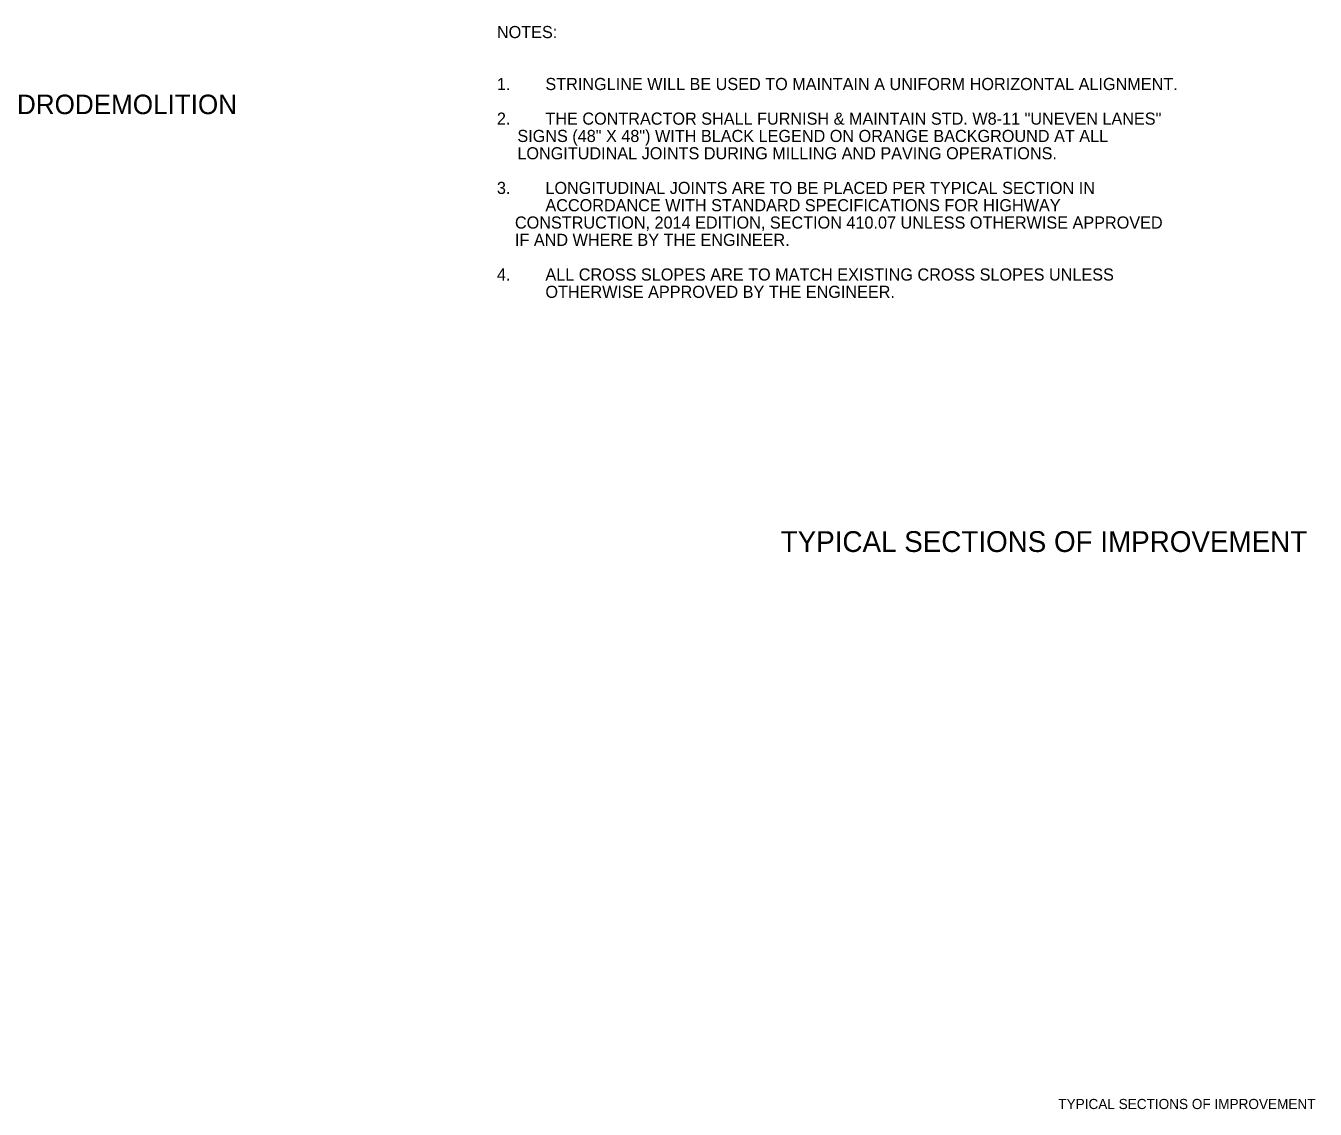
# Model space of a CAD drawing. Extents: x 542112 to 1930787, y -1968972 to 596640.
# Drawn here: x 545011 to 545755, y -1951262 to -1950637 of the extents above; entities that cross this region are included whole.
import ezdxf

# ---------------------------------------------------------------- set-up
doc = ezdxf.new("R2010")
doc.units = 0
for name, color, linetype in [('R_Border', 7, 'Continuous'), ('R_Border Notes', 7, 'Continuous'), ('R_Border Prem', 7, 'Continuous'), ('R_Draft', 7, 'Continuous')]:
    doc.layers.add(name, color=color, linetype=linetype)

msp = doc.modelspace()

# ---------------------------------------------------------------- texts
at = {"layer": 'R_Border'}
msp.add_text('TYPICAL SECTIONS OF IMPROVEMENT', height=12, rotation=360, dxfattribs=at).set_placement((545446.5, -1950940.71))
at = {"layer": 'R_Border Notes'}
for s, p in [('NOTES: ', (545282.66, -1950643.99)), ('1.', (545282.66, -1950673.99)), ('STRINGLINE WILL BE USED TO MAINTAIN A UNIFORM HORIZONTAL ALIGNMENT.', (545310.66, -1950673.99)), ('2.', (545282.66, -1950693.99)), ('THE CONTRACTOR SHALL FURNISH & MAINTAIN STD. W8-11 "UNEVEN LANES" ', (545310.66, -1950693.99)), ('    SIGNS (48" X 48") WITH BLACK LEGEND ON ORANGE BACKGROUND AT ALL ', (545284.06, -1950703.99)), ('    LONGITUDINAL JOINTS DURING MILLING AND PAVING OPERATIONS.', (545284.06, -1950713.99)), ('3.', (545282.66, -1950733.99)), ('LONGITUDINAL JOINTS ARE TO BE PLACED PER TYPICAL SECTION IN ', (545310.66, -1950733.99)), ('ACCORDANCE WITH STANDARD SPECIFICATIONS FOR HIGHWAY', (545310.66, -1950743.99)), ('    CONSTRUCTION, 2014 EDITION, SECTION 410.07 UNLESS OTHERWISE APPROVED', (545282.66, -1950753.99)), ('    IF AND WHERE BY THE ENGINEER.', (545282.66, -1950763.99)), ('4.', (545282.66, -1950783.99)), ('ALL CROSS SLOPES ARE TO MATCH EXISTING CROSS SLOPES UNLESS ', (545310.66, -1950783.99)), ('OTHERWISE APPROVED BY THE ENGINEER.', (545310.66, -1950793.99))]:
    msp.add_text(s, height=7, dxfattribs=at).set_placement(p)
at = {"layer": 'R_Border Prem'}
msp.add_text('TYPICAL SECTIONS OF IMPROVEMENT', height=5.862, rotation=360, dxfattribs=at).set_placement((545606.81, -1951262.39))
at = {"layer": 'R_Draft'}
msp.add_text('40 & 48 FT. CLEAR ROADWAY BRIDGES - HYDRODEMOLITION', height=11.25, dxfattribs=at).set_placement((544684.53, -1950687.89))

doc.saveas('drawing.dxf')
